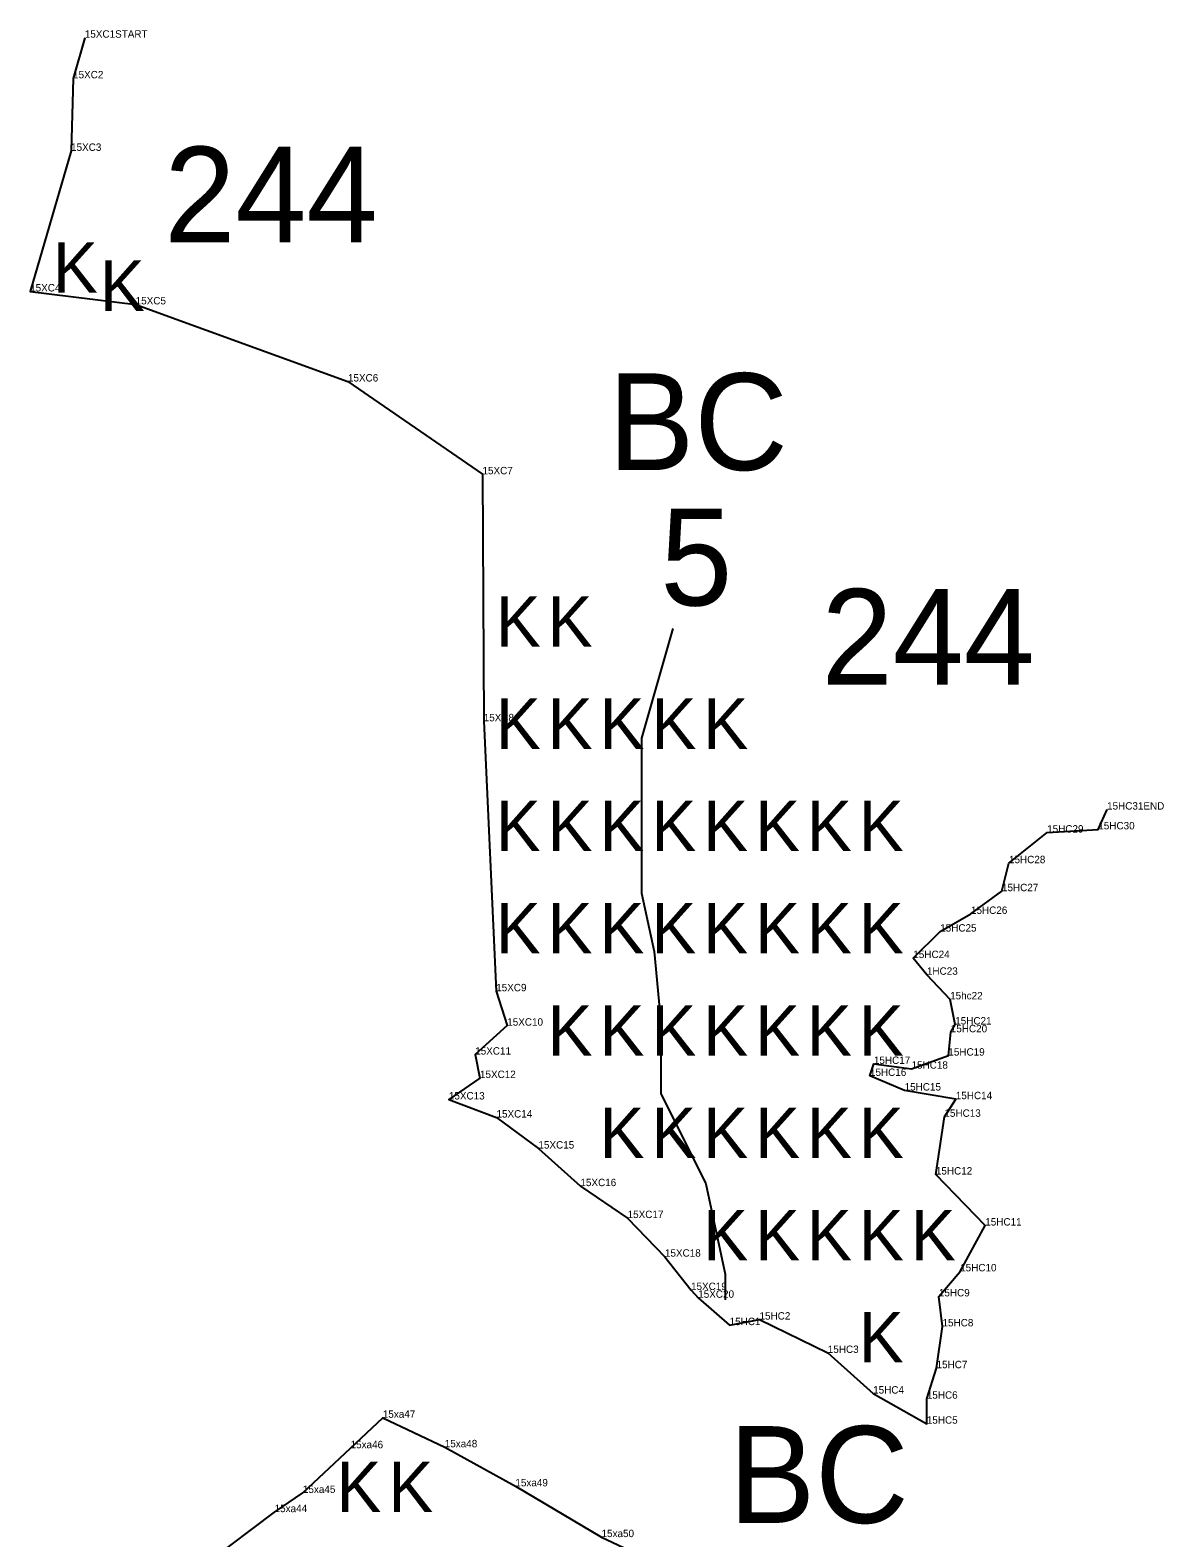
# Model space of a CAD drawing. Extents: x 2072529 to 2268812, y 436423 to 470008.
# Drawn here: x 2264693 to 2265458, y 444673 to 445690 of the extents above; entities that cross this region are included whole.
import ezdxf

# ---------------------------------------------------------------- set-up
doc = ezdxf.new("R2010")
doc.units = 0
for name, color, linetype in [('Old_Level_10', 7, 'Continuous'), ('Old_Level_20', 7, 'Continuous'), ('Old_Level_52', 7, 'Continuous'), ('Old_Level_55', 7, 'Continuous'), ('Old_Level_60', 7, 'Continuous'), ('Old_Level_62', 7, 'Continuous')]:
    doc.layers.add(name, color=color, linetype=linetype)

msp = doc.modelspace()

# ---------------------------------------------------------------- linework, layer by layer
at = {"layer": 'Old_Level_10'}
msp.add_lwpolyline([(2265126.171, 445285.987), (2265105.036, 445211.961), (2265105.036, 445164.048), (2265105.036, 445107.423), (2265113.741, 445068.221), (2265118.094, 445020.308), (2265118.094, 444972.395), (2265148.563, 444911.414), (2265161.621, 444850.434), (2265161.621, 444833.011)], dxfattribs=at)
at = {"layer": 'Old_Level_20'}
for p, q in [((2264729.478, 445684.658), (2264729.478, 445684.658)), ((2264721.554, 445657.214), (2264721.554, 445657.214)), ((2264720.204, 445608.288), (2264720.204, 445608.288)), ((2264692.601, 445513.428), (2264692.601, 445513.428)), ((2264763.8, 445504.688), (2264763.8, 445504.688)), ((2264907.025, 445452.671), (2264907.025, 445452.671)), ((2264997.82, 445390.066), (2264997.82, 445390.066)), ((2264998.629, 445223.438), (2264998.629, 445223.438)), ((2265419.233, 445163.852), (2265419.233, 445163.852)), ((2265378.81, 445148.347), (2265378.81, 445148.347)), ((2265413.323, 445150.508), (2265413.323, 445150.508)), ((2265353.073, 445127.686), (2265353.073, 445127.686)), ((2265348.336, 445108.815), (2265348.336, 445108.815)), ((2265327.42, 445093.472), (2265327.42, 445093.472)), ((2265306.639, 445081.555), (2265306.639, 445081.555)), ((2265288.518, 445063.681), (2265288.518, 445063.681)), ((2265297.686, 445052.418), (2265297.686, 445052.418)), ((2265007.063, 445041.285), (2265007.063, 445041.285)), ((2265313.364, 445035.836), (2265313.364, 445035.836)), ((2265014.511, 445018.087), (2265014.511, 445018.087)), ((2265313.798, 445013.6), (2265313.798, 445013.6)), ((2265316.796, 445018.86), (2265316.796, 445018.86)), ((2264992.897, 444998.55), (2264992.897, 444998.55)), ((2265261.908, 444992.256), (2265261.908, 444992.256)), ((2265312.144, 444997.874), (2265312.144, 444997.874)), ((2264996.12, 444982.759), (2264996.12, 444982.759)), ((2265259.259, 444984.168), (2265259.259, 444984.168)), ((2265287.322, 444989.049), (2265287.322, 444989.049)), ((2265282.638, 444974.311), (2265282.638, 444974.311)), ((2264975.133, 444968.265), (2264975.133, 444968.265)), ((2265317.173, 444968.472), (2265317.173, 444968.472)), ((2265007.263, 444956.078), (2265007.263, 444956.078)), ((2265309.504, 444956.588), (2265309.504, 444956.588)), ((2265035.536, 444935.153), (2265035.536, 444935.153)), ((2265063.887, 444909.798), (2265063.887, 444909.798)), ((2265303.743, 444917.638), (2265303.743, 444917.638)), ((2265095.748, 444888.261), (2265095.748, 444888.261)), ((2265337.064, 444883.211), (2265337.064, 444883.211)), ((2265120.919, 444862.223), (2265120.919, 444862.223)), ((2265320.119, 444852.319), (2265320.119, 444852.319)), ((2265138.515, 444839.719), (2265138.515, 444839.719)), ((2265143.396, 444834.498), (2265143.396, 444834.498)), ((2265305.764, 444835.403), (2265305.764, 444835.403)), ((2265184.723, 444819.773), (2265184.723, 444819.773)), ((2265164.569, 444816.021), (2265164.569, 444816.021)), ((2265308.222, 444815.176), (2265308.222, 444815.176)), ((2265230.812, 444797.267), (2265230.812, 444797.267)), ((2265304.181, 444786.966), (2265304.181, 444786.966)), ((2265261.404, 444769.856), (2265261.404, 444769.856)), ((2265297.626, 444766.394), (2265297.626, 444766.394)), ((2264930.552, 444753.507), (2264930.552, 444753.507)), ((2265297.624, 444749.529), (2265297.624, 444749.529)), ((2264908.814, 444732.971), (2264908.814, 444732.971)), ((2264972.348, 444733.61), (2264972.348, 444733.61)), ((2265020.008, 444707.274), (2265020.008, 444707.274)), ((2264876.614, 444702.798), (2264876.614, 444702.798)), ((2264857.553, 444689.852), (2264857.553, 444689.852)), ((2265078.144, 444673.006), (2265078.144, 444673.006))]:
    msp.add_line(p, q, dxfattribs=at)
at = {"layer": 'Old_Level_52'}
for points in [[(2264729.478, 445684.658), (2264721.554, 445657.214), (2264720.204, 445608.288), (2264692.601, 445513.428), (2264763.8, 445504.688), (2264907.025, 445452.671), (2264997.82, 445390.066), (2264998.629, 445223.438), (2265007.063, 445041.285), (2265014.511, 445018.087), (2264992.897, 444998.55), (2264996.12, 444982.759), (2264975.133, 444968.265), (2265007.263, 444956.078), (2265035.536, 444935.153), (2265063.887, 444909.798), (2265095.748, 444888.261), (2265120.919, 444862.223), (2265138.515, 444839.719), (2265143.396, 444834.498), (2265164.569, 444816.021), (2265184.723, 444819.773), (2265230.812, 444797.267), (2265261.404, 444769.856), (2265297.624, 444749.529), (2265297.626, 444766.394), (2265304.181, 444786.966), (2265308.222, 444815.176), (2265305.764, 444835.403), (2265320.119, 444852.319), (2265337.064, 444883.211), (2265303.743, 444917.638), (2265309.504, 444956.588), (2265317.173, 444968.472), (2265282.638, 444974.311), (2265259.259, 444984.168), (2265261.908, 444992.256), (2265287.322, 444989.049), (2265312.144, 444997.874), (2265313.798, 445013.6), (2265316.796, 445018.86), (2265313.364, 445035.836), (2265297.686, 445052.418), (2265288.518, 445063.681), (2265306.639, 445081.555), (2265327.42, 445093.472), (2265348.336, 445108.815), (2265353.073, 445127.686), (2265378.81, 445148.347), (2265413.323, 445150.508), (2265419.233, 445163.852)], [(2264812.708, 444656.026), (2264857.553, 444689.852), (2264876.614, 444702.798), (2264908.814, 444732.971), (2264930.552, 444753.507), (2264972.348, 444733.61), (2265020.008, 444707.274), (2265078.144, 444673.006), (2265137.565, 444645.114)]]:
    msp.add_lwpolyline(points, dxfattribs=at)

# ---------------------------------------------------------------- texts
at = {"layer": 'Old_Level_55'}
for p in [(2264707.991, 445512.538), (2264739.542, 445500.354), (2265006.753, 445273.822), (2265041.753, 445273.822), (2265006.753, 445204.822), (2265041.753, 445204.822), (2265076.753, 445204.822), (2265111.753, 445204.822), (2265146.753, 445204.822), (2265006.753, 445135.822), (2265041.753, 445135.822), (2265076.753, 445135.822), (2265111.753, 445135.822), (2265146.753, 445135.822), (2265181.753, 445135.822), (2265216.753, 445135.822), (2265251.753, 445135.822), (2265006.753, 445066.822), (2265041.753, 445066.822), (2265076.753, 445066.822), (2265111.753, 445066.822), (2265146.753, 445066.822), (2265181.753, 445066.822), (2265216.753, 445066.822), (2265251.753, 445066.822), (2265041.753, 444997.822), (2265076.753, 444997.822), (2265111.753, 444997.822), (2265146.753, 444997.822), (2265181.753, 444997.822), (2265216.753, 444997.822), (2265251.753, 444997.822), (2265076.753, 444928.822), (2265111.753, 444928.822), (2265146.753, 444928.822), (2265181.753, 444928.822), (2265216.753, 444928.822), (2265251.753, 444928.822), (2265146.753, 444859.822), (2265181.753, 444859.822), (2265216.753, 444859.822), (2265251.753, 444859.822), (2265286.753, 444859.822), (2265251.753, 444790.822), (2264899.291, 444689.853), (2264934.291, 444689.853)]:
    msp.add_text('K', height=34, dxfattribs=at).set_placement(p)
at = {"layer": 'Old_Level_60'}
for s, p in [('15XC1START', (2264729.478, 445684.658)), ('15XC2', (2264721.554, 445657.214)), ('15XC3', (2264720.204, 445608.288)), ('15XC4', (2264692.601, 445513.428)), ('15XC5', (2264763.8, 445504.688)), ('15XC6', (2264907.025, 445452.671)), ('15XC7', (2264997.82, 445390.066)), ('15XC8', (2264998.629, 445223.438)), ('15HC31END', (2265419.233, 445163.852)), ('15HC29', (2265378.81, 445148.347)), ('15HC30', (2265413.323, 445150.508)), ('15HC28', (2265353.073, 445127.686)), ('15HC27', (2265348.336, 445108.815)), ('15HC26', (2265327.42, 445093.472)), ('15HC25', (2265306.639, 445081.555)), ('15HC24', (2265288.518, 445063.681)), ('1HC23', (2265297.686, 445052.418)), ('15XC9', (2265007.063, 445041.285)), ('15hc22', (2265313.364, 445035.836)), ('15XC10', (2265014.511, 445018.087)), ('15HC21', (2265316.796, 445018.86)), ('15HC20', (2265313.798, 445013.6)), ('15XC11', (2264992.897, 444998.55)), ('15HC19', (2265312.144, 444997.874)), ('15HC17', (2265261.908, 444992.256)), ('15HC18', (2265287.322, 444989.049)), ('15XC12', (2264996.12, 444982.759)), ('15HC16', (2265259.259, 444984.168)), ('15XC13', (2264975.133, 444968.265)), ('15HC15', (2265282.638, 444974.311)), ('15HC14', (2265317.173, 444968.472)), ('15XC14', (2265007.263, 444956.078)), ('15HC13', (2265309.504, 444956.588)), ('15XC15', (2265035.536, 444935.153)), ('15HC12', (2265303.743, 444917.638)), ('15XC16', (2265063.887, 444909.798)), ('15XC17', (2265095.748, 444888.261)), ('15HC11', (2265337.064, 444883.211)), ('15XC18', (2265120.919, 444862.223)), ('15HC10', (2265320.119, 444852.319)), ('15XC19', (2265138.515, 444839.719)), ('15XC20', (2265143.396, 444834.498)), ('15HC9', (2265305.764, 444835.403)), ('15HC1', (2265164.569, 444816.021)), ('15HC2', (2265184.723, 444819.773)), ('15HC8', (2265308.222, 444815.176)), ('15HC3', (2265230.812, 444797.267)), ('15HC7', (2265304.181, 444786.966)), ('15HC4', (2265261.404, 444769.856)), ('15HC6', (2265297.626, 444766.394)), ('15xa47', (2264930.552, 444753.507)), ('15HC5', (2265297.624, 444749.529)), ('15xa46', (2264908.814, 444732.971)), ('15xa48', (2264972.348, 444733.61)), ('15xa45', (2264876.614, 444702.798)), ('15xa49', (2265020.008, 444707.274)), ('15xa44', (2264857.553, 444689.852)), ('15xa50', (2265078.144, 444673.006))]:
    msp.add_text(s, height=5, dxfattribs=at).set_placement(p)
at = {"layer": 'Old_Level_62'}
for s, height, p in [('244', 64.5, (2264783.13, 445546.581)), ('BC', 65.34, (2265082.448, 445392.924)), ('5', 65.34, (2265117.798, 445301.578)), ('244', 64.5, (2265226.604, 445248.244)), ('BC', 65.34, (2265164.014, 444682.565))]:
    msp.add_text(s, height=height, dxfattribs=at).set_placement(p)

doc.saveas('drawing.dxf')
